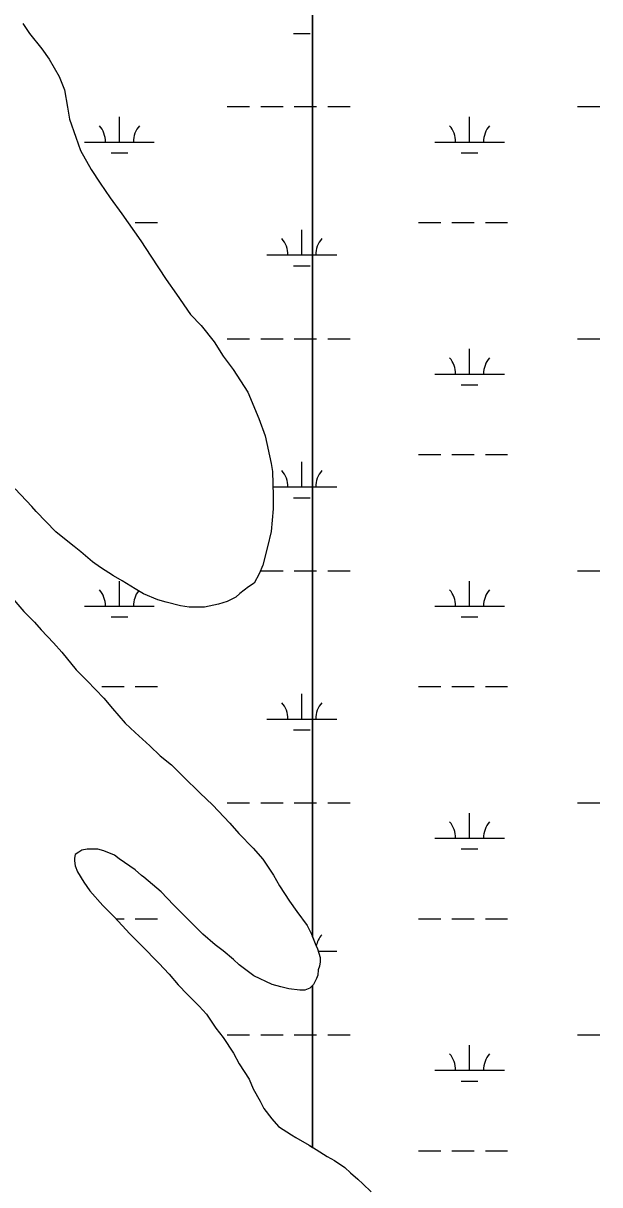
# Model space of a CAD drawing. Extents: x 3177185 to 3215018, y 812988 to 838321.
# Drawn here: x 3210900 to 3211727, y 820665 to 822330 of the extents above; entities that cross this region are included whole.
import ezdxf

# ---------------------------------------------------------------- set-up
doc = ezdxf.new("R2010")
doc.units = 0
doc.layers.add('V-SITE-VEGE', color=7, linetype='Continuous')
doc.layers.add('V-WETL-SWMP', color=7, linetype='Continuous')

msp = doc.modelspace()

# ---------------------------------------------------------------- linework, layer by layer
at = {"layer": 'V-SITE-VEGE'}
for p, q in [((3211314.8, 824867.4), (3211314.8, 821020.6)), ((3211314.8, 821020.6), (3211319.6, 821008.3)), ((3211319.6, 821008.3), (3211322.2, 821003.1)), ((3211322.2, 821003.1), (3211325.8, 820990.7)), ((3211324.9, 820978.4), (3211323.2, 820973.1)), ((3211325.8, 820984.6), (3211324.9, 820978.4)), ((3211325.8, 820990.7), (3211325.8, 820984.6)), ((3211322.3, 820965.2), (3211320.5, 820960.8)), ((3211323.2, 820973.1), (3211322.3, 820965.2)), ((3211316.1, 820952), (3211314.8, 820950.7)), ((3211314.8, 820950.7), (3211314.8, 820718.5)), ((3211320.5, 820960.8), (3211316.1, 820952)), ((3211314.8, 820718.5), (3211319.9, 820715.3)), ((3211319.9, 820715.3), (3211335.7, 820705.7)), ((3211335.7, 820705.7), (3211346.3, 820699.5)), ((3211346.3, 820699.5), (3211361.2, 820689.8)), ((3211361.2, 820689.8), (3211369.2, 820681.9)), ((3211369.2, 820681.9), (3211379.7, 820673.1)), ((3211379.7, 820673.1), (3211386.8, 820666.1)), ((3211386.8, 820666.1), (3211399.1, 820654.7))]:
    msp.add_line(p, q, dxfattribs=at)
for points in [[(3210881, 821510.4), (3210901.2, 821486.7), (3210916.2, 821471.7), (3210925.9, 821460.3), (3210943.5, 821441.8), (3210955.8, 821428.6), (3210976.1, 821403.1), (3210991.9, 821387.3), (3211015.7, 821362.7), (3211028, 821347.7), (3211046.5, 821326.6), (3211060.6, 821313.4), (3211081.8, 821294.1), (3211096.7, 821280), (3211112.6, 821266.9), (3211129.3, 821250.2), (3211154, 821226.4), (3211171.6, 821209.7), (3211196.3, 821183.3), (3211209.5, 821168.4), (3211229.7, 821147.3), (3211243.8, 821131.5), (3211258.8, 821108.6), (3211267.6, 821093.6), (3211281.7, 821071.7), (3211292.3, 821056.7), (3211307.3, 821036.5), (3211313.4, 821024.2), (3211314.8, 821020.6), (3211314.8, 827522.4)], [(3210899.6, 822329.6), (3210909.3, 822315.6), (3210926.9, 822293.6), (3210937.5, 822278.6), (3210951.6, 822254), (3210959.5, 822234.7), (3210963.9, 822210), (3210966.6, 822192.4), (3210975.4, 822166.9), (3210982.5, 822147.6), (3210997.5, 822120.3), (3211010.7, 822100.9), (3211024.8, 822079.8), (3211041.5, 822057), (3211068.8, 822018.3), (3211082.9, 821996.3), (3211104.9, 821962.9), (3211119.9, 821941.8), (3211140.2, 821912.8), (3211155.2, 821896.9), (3211173.7, 821873.2), (3211186.9, 821853), (3211201, 821833.6), (3211222.1, 821801.1), (3211238, 821763.3), (3211246.8, 821738.6), (3211255.6, 821699), (3211257.4, 821687.6), (3211258.3, 821652.4), (3211258.3, 821633.9), (3211255.7, 821601.4), (3211250.5, 821579.4), (3211243.5, 821553), (3211238.2, 821540.6), (3211231.2, 821527.4), (3211223.2, 821522.1), (3211210.9, 821512.4), (3211204.8, 821507.2), (3211192.5, 821501), (3211180.1, 821497.5), (3211159.9, 821493), (3211137.9, 821493), (3211125.6, 821494.8), (3211105.3, 821500), (3211093, 821503.5), (3211072.8, 821512.3), (3211060.5, 821519.4), (3211042, 821530.8), (3211029.6, 821537.8), (3211011.2, 821550.1)], [(3211011.2, 821550.1), (3210999.7, 821558), (3210983, 821572.1), (3210973.3, 821580), (3210954.8, 821594.9), (3210946.9, 821601.1), (3210918.7, 821630.1), (3210912.5, 821637.1), (3210888.7, 821662.6)]]:
    msp.add_lwpolyline(points, dxfattribs=at)
msp.add_lwpolyline([(3211314.8, 820950.7), (3211310.9, 820946.7), (3211303.8, 820944.1), (3211296.8, 820944.1), (3211280.9, 820945.8), (3211269.5, 820948.5), (3211257.2, 820952), (3211230.8, 820964.3), (3211209.6, 820980.1), (3211201.7, 820988), (3211186.7, 821000.3), (3211175.3, 821009.1), (3211157.7, 821024), (3211115.4, 821066.2), (3211097.8, 821084.7), (3211073.1, 821105.8), (3211069.6, 821108.4), (3211060.8, 821116.3), (3211037.9, 821132.2), (3211030.9, 821137.4), (3211015.9, 821143.6), (3211007.1, 821146.2), (3210992.1, 821146.2), (3210984.2, 821144.4), (3210979.8, 821141.8), (3210974.6, 821138.3), (3210973.7, 821133), (3210973.7, 821129.5), (3210974.6, 821122.4), (3210978.1, 821113.6), (3210986.9, 821098.7), (3210995.7, 821086.4), (3211014.2, 821065.3), (3211030.9, 821048.6), (3211053, 821024.8), (3211069.7, 821008.1), (3211094.4, 820982.6), (3211109.3, 820966.8), (3211122.5, 820951.8), (3211135.8, 820937.8), (3211152.5, 820921.1), (3211163.1, 820909.6), (3211176.3, 820889.4), (3211186.8, 820876.2), (3211201.8, 820853.4), (3211209.8, 820838.4), (3211223.9, 820816.4), (3211230, 820802.4), (3211239.7, 820784.8), (3211245, 820774.2), (3211256.5, 820759.3), (3211266.1, 820748.7), (3211284.6, 820736.4), (3211290.8, 820732.9), (3211310.2, 820721.5), (3211314.8, 820718.5)], close=True, dxfattribs=at)
at = {"layer": 'V-WETL-SWMP'}
for p, q in [((3210899.6, 822329.6), (3210909.3, 822315.6)), ((3210909.3, 822315.6), (3210926.9, 822293.6)), ((3211287.6, 822315.2), (3211311.6, 822315.2)), ((3210926.9, 822293.6), (3210937.5, 822278.6)), ((3210937.5, 822278.6), (3210951.6, 822254)), ((3210951.6, 822254), (3210959.5, 822234.7)), ((3210959.5, 822234.7), (3210963.9, 822210)), ((3210963.9, 822210), (3210966.6, 822192.4)), ((3211192.7, 822210.6), (3211224.7, 822210.6)), ((3211240.7, 822210.6), (3211272.7, 822210.6)), ((3211288.7, 822210.6), (3211320.7, 822210.6)), ((3211336.7, 822210.6), (3211368.7, 822210.6)), ((3211694.6, 822210.6), (3211726.6, 822210.6)), ((3211038.1, 822159.8), (3211038.1, 822195.8)), ((3211540, 822159.8), (3211540, 822195.8)), ((3210966.6, 822192.4), (3210975.4, 822166.9)), ((3210975.4, 822166.9), (3210982.5, 822147.6)), ((3210982.5, 822147.6), (3210997.5, 822120.3)), ((3210988.1, 822159.8), (3211088.1, 822159.8)), ((3211026.1, 822144.4), (3211050.1, 822144.4)), ((3211490, 822159.8), (3211590, 822159.8)), ((3211528, 822144.4), (3211552, 822144.4)), ((3210997.5, 822120.3), (3211010.7, 822100.9)), ((3211010.7, 822100.9), (3211024.8, 822079.8)), ((3211024.8, 822079.8), (3211041.5, 822057)), ((3211041.5, 822057), (3211068.8, 822018.3)), ((3211060.7, 822044.4), (3211092.7, 822044.4)), ((3211466.6, 822044.4), (3211498.6, 822044.4)), ((3211514.6, 822044.4), (3211546.6, 822044.4)), ((3211562.6, 822044.4), (3211594.6, 822044.4)), ((3211299.6, 821998), (3211299.6, 822034)), ((3211068.8, 822018.3), (3211082.9, 821996.3)), ((3211082.9, 821996.3), (3211104.9, 821962.9)), ((3211249.6, 821998), (3211349.6, 821998)), ((3211287.6, 821982.5), (3211311.6, 821982.5)), ((3211104.9, 821962.9), (3211119.9, 821941.8)), ((3211119.9, 821941.8), (3211140.2, 821912.8)), ((3211140.2, 821912.8), (3211155.2, 821896.9)), ((3211155.2, 821896.9), (3211173.7, 821873.2)), ((3211192.7, 821877.9), (3211224.7, 821877.9)), ((3211240.7, 821877.9), (3211272.7, 821877.9)), ((3211288.7, 821877.9), (3211320.7, 821877.9)), ((3211336.7, 821877.9), (3211368.7, 821877.9)), ((3211694.6, 821877.9), (3211726.6, 821877.9)), ((3211173.7, 821873.2), (3211186.9, 821853)), ((3211540, 821827.2), (3211540, 821863.2)), ((3211186.9, 821853), (3211201, 821833.6)), ((3211201, 821833.6), (3211222.1, 821801.1)), ((3211490, 821827.2), (3211590, 821827.2)), ((3211528, 821811.7), (3211552, 821811.7)), ((3211222.1, 821801.1), (3211238, 821763.3)), ((3211238, 821763.3), (3211246.8, 821738.6)), ((3211246.8, 821738.6), (3211255.6, 821699)), ((3211466.6, 821711.7), (3211498.6, 821711.7)), ((3211514.6, 821711.7), (3211546.6, 821711.7)), ((3211562.6, 821711.7), (3211594.6, 821711.7)), ((3211255.6, 821699), (3211257.4, 821687.6)), ((3211299.6, 821665.3), (3211299.6, 821701.3)), ((3211257.4, 821687.6), (3211258.3, 821652.4)), ((3210912.5, 821637.1), (3210888.7, 821662.6)), ((3211258, 821665.3), (3211349.6, 821665.3)), ((3211258.3, 821652.4), (3211258.3, 821633.9)), ((3211287.6, 821649.9), (3211311.6, 821649.9)), ((3210918.7, 821630.1), (3210912.5, 821637.1)), ((3210946.9, 821601.1), (3210918.7, 821630.1)), ((3211258.3, 821633.9), (3211255.7, 821601.4)), ((3210954.8, 821594.9), (3210946.9, 821601.1)), ((3210973.3, 821580), (3210954.8, 821594.9)), ((3211255.7, 821601.4), (3211250.5, 821579.4)), ((3210983, 821572.1), (3210973.3, 821580)), ((3211250.5, 821579.4), (3211243.5, 821553)), ((3210999.7, 821558), (3210983, 821572.1)), ((3211011.2, 821550.1), (3210999.7, 821558)), ((3211029.6, 821537.8), (3211011.2, 821550.1)), ((3211243.5, 821553), (3211238.2, 821540.6)), ((3211240.7, 821545.2), (3211272.7, 821545.2)), ((3211288.7, 821545.2), (3211320.7, 821545.2)), ((3211336.7, 821545.2), (3211368.7, 821545.2)), ((3211694.6, 821545.2), (3211726.6, 821545.2)), ((3211042, 821530.8), (3211029.6, 821537.8)), ((3211038.1, 821494.5), (3211038.1, 821530.5)), ((3211060.5, 821519.4), (3211042, 821530.8)), ((3211231.2, 821527.4), (3211223.2, 821522.1)), ((3211238.2, 821540.6), (3211231.2, 821527.4)), ((3211540, 821494.5), (3211540, 821530.5)), ((3211072.8, 821512.3), (3211060.5, 821519.4)), ((3211093, 821503.5), (3211072.8, 821512.3)), ((3211210.9, 821512.4), (3211204.8, 821507.2)), ((3211223.2, 821522.1), (3211210.9, 821512.4)), ((3210881, 821510.4), (3210901.2, 821486.7)), ((3210988.1, 821494.5), (3211088.1, 821494.5)), ((3211105.3, 821500), (3211093, 821503.5)), ((3211125.6, 821494.8), (3211105.3, 821500)), ((3211137.9, 821493), (3211125.6, 821494.8)), ((3211180.1, 821497.5), (3211159.9, 821493)), ((3211192.5, 821501), (3211180.1, 821497.5)), ((3211204.8, 821507.2), (3211192.5, 821501)), ((3211490, 821494.5), (3211590, 821494.5)), ((3210901.2, 821486.7), (3210916.2, 821471.7)), ((3211026.1, 821479.1), (3211050.1, 821479.1)), ((3211159.9, 821493), (3211137.9, 821493)), ((3211528, 821479.1), (3211552, 821479.1)), ((3210916.2, 821471.7), (3210925.9, 821460.3)), ((3210925.9, 821460.3), (3210943.5, 821441.8)), ((3210943.5, 821441.8), (3210955.8, 821428.6)), ((3210955.8, 821428.6), (3210976.1, 821403.1)), ((3210976.1, 821403.1), (3210991.9, 821387.3)), ((3210991.9, 821387.3), (3211015.7, 821362.7)), ((3211012.7, 821379.1), (3211044.7, 821379.1)), ((3211060.7, 821379.1), (3211092.7, 821379.1)), ((3211466.6, 821379.1), (3211498.6, 821379.1)), ((3211514.6, 821379.1), (3211546.6, 821379.1)), ((3211562.6, 821379.1), (3211594.6, 821379.1)), ((3211015.7, 821362.7), (3211028, 821347.7)), ((3211299.6, 821332.6), (3211299.6, 821368.6)), ((3211028, 821347.7), (3211046.5, 821326.6)), ((3211249.6, 821332.6), (3211349.6, 821332.6)), ((3211046.5, 821326.6), (3211060.6, 821313.4)), ((3211060.6, 821313.4), (3211081.8, 821294.1)), ((3211287.6, 821317.2), (3211311.6, 821317.2)), ((3211081.8, 821294.1), (3211096.7, 821280)), ((3211096.7, 821280), (3211112.6, 821266.9)), ((3211112.6, 821266.9), (3211129.3, 821250.2)), ((3211129.3, 821250.2), (3211154, 821226.4)), ((3211154, 821226.4), (3211171.6, 821209.7)), ((3211192.7, 821212.6), (3211224.7, 821212.6)), ((3211240.7, 821212.6), (3211272.7, 821212.6)), ((3211288.7, 821212.6), (3211320.7, 821212.6)), ((3211336.7, 821212.6), (3211368.7, 821212.6)), ((3211694.6, 821212.6), (3211726.6, 821212.6)), ((3211171.6, 821209.7), (3211196.3, 821183.3)), ((3211540, 821161.8), (3211540, 821197.8)), ((3211196.3, 821183.3), (3211209.5, 821168.4)), ((3211209.5, 821168.4), (3211229.7, 821147.3)), ((3211490, 821161.8), (3211590, 821161.8)), ((3210984.2, 821144.4), (3210979.8, 821141.8)), ((3210992.1, 821146.2), (3210984.2, 821144.4)), ((3211007.1, 821146.2), (3210992.1, 821146.2)), ((3211015.9, 821143.6), (3211007.1, 821146.2)), ((3211229.7, 821147.3), (3211243.8, 821131.5)), ((3211528, 821146.4), (3211552, 821146.4)), ((3210974.6, 821138.3), (3210973.7, 821133)), ((3210973.7, 821133), (3210973.7, 821129.5)), ((3210973.7, 821129.5), (3210974.6, 821122.4)), ((3210979.8, 821141.8), (3210974.6, 821138.3)), ((3211030.9, 821137.4), (3211015.9, 821143.6)), ((3211037.9, 821132.2), (3211030.9, 821137.4)), ((3211060.8, 821116.3), (3211037.9, 821132.2)), ((3211243.8, 821131.5), (3211258.8, 821108.6)), ((3210974.6, 821122.4), (3210978.1, 821113.6)), ((3210978.1, 821113.6), (3210986.9, 821098.7)), ((3211069.6, 821108.4), (3211060.8, 821116.3)), ((3210986.9, 821098.7), (3210995.7, 821086.4)), ((3211073.1, 821105.8), (3211069.6, 821108.4)), ((3211097.8, 821084.7), (3211073.1, 821105.8)), ((3211258.8, 821108.6), (3211267.6, 821093.6)), ((3210995.7, 821086.4), (3211014.2, 821065.3)), ((3211115.4, 821066.2), (3211097.8, 821084.7)), ((3211267.6, 821093.6), (3211281.7, 821071.7)), ((3211014.2, 821065.3), (3211030.9, 821048.6)), ((3211157.7, 821024), (3211115.4, 821066.2)), ((3211281.7, 821071.7), (3211292.3, 821056.7)), ((3211030.9, 821048.6), (3211053, 821024.8)), ((3211033, 821046.4), (3211044.7, 821046.4)), ((3211060.7, 821046.4), (3211092.7, 821046.4)), ((3211292.3, 821056.7), (3211307.3, 821036.5)), ((3211466.6, 821046.4), (3211498.6, 821046.4)), ((3211514.6, 821046.4), (3211546.6, 821046.4)), ((3211562.6, 821046.4), (3211594.6, 821046.4)), ((3211307.3, 821036.5), (3211313.4, 821024.2)), ((3211053, 821024.8), (3211069.7, 821008.1)), ((3211175.3, 821009.1), (3211157.7, 821024)), ((3211313.4, 821024.2), (3211319.6, 821008.3)), ((3211069.7, 821008.1), (3211094.4, 820982.6)), ((3211186.7, 821000.3), (3211175.3, 821009.1)), ((3211201.7, 820988), (3211186.7, 821000.3)), ((3211319.6, 821008.3), (3211322.2, 821003.1)), ((3211322.2, 821003.1), (3211325.8, 820990.7)), ((3211323.1, 820999.9), (3211349.6, 820999.9)), ((3211094.4, 820982.6), (3211109.3, 820966.8)), ((3211209.6, 820980.1), (3211201.7, 820988)), ((3211230.8, 820964.3), (3211209.6, 820980.1)), ((3211324.9, 820978.4), (3211323.2, 820973.1)), ((3211325.8, 820984.6), (3211324.9, 820978.4)), ((3211325.8, 820990.7), (3211325.8, 820984.6)), ((3211109.3, 820966.8), (3211122.5, 820951.8)), ((3211257.2, 820952), (3211230.8, 820964.3)), ((3211322.3, 820965.2), (3211320.5, 820960.8)), ((3211323.2, 820973.1), (3211322.3, 820965.2)), ((3211122.5, 820951.8), (3211135.8, 820937.8)), ((3211269.5, 820948.5), (3211257.2, 820952)), ((3211280.9, 820945.8), (3211269.5, 820948.5)), ((3211296.8, 820944.1), (3211280.9, 820945.8)), ((3211310.9, 820946.7), (3211303.8, 820944.1)), ((3211316.1, 820952), (3211310.9, 820946.7)), ((3211320.5, 820960.8), (3211316.1, 820952)), ((3211135.8, 820937.8), (3211152.5, 820921.1)), ((3211303.8, 820944.1), (3211296.8, 820944.1)), ((3211152.5, 820921.1), (3211163.1, 820909.6)), ((3211163.1, 820909.6), (3211176.3, 820889.4)), ((3211176.3, 820889.4), (3211186.8, 820876.2)), ((3211192.7, 820879.9), (3211224.7, 820879.9)), ((3211240.7, 820879.9), (3211272.7, 820879.9)), ((3211288.7, 820879.9), (3211320.7, 820879.9)), ((3211336.7, 820879.9), (3211368.7, 820879.9)), ((3211694.6, 820879.9), (3211726.6, 820879.9)), ((3211186.8, 820876.2), (3211201.8, 820853.4)), ((3211540, 820829.1), (3211540, 820865.1)), ((3211201.8, 820853.4), (3211209.8, 820838.4)), ((3211209.8, 820838.4), (3211223.9, 820816.4)), ((3211490, 820829.1), (3211590, 820829.1)), ((3211223.9, 820816.4), (3211230, 820802.4)), ((3211528, 820813.7), (3211552, 820813.7)), ((3211230, 820802.4), (3211239.7, 820784.8)), ((3211239.7, 820784.8), (3211245, 820774.2)), ((3211245, 820774.2), (3211256.5, 820759.3)), ((3211256.5, 820759.3), (3211266.2, 820748.7)), ((3211266.2, 820748.7), (3211284.6, 820736.4)), ((3211284.6, 820736.4), (3211290.8, 820732.9)), ((3211290.8, 820732.9), (3211310.2, 820721.5)), ((3211310.2, 820721.5), (3211319.9, 820715.3)), ((3211319.9, 820715.3), (3211335.7, 820705.7)), ((3211466.6, 820713.7), (3211498.6, 820713.7)), ((3211514.6, 820713.7), (3211546.6, 820713.7)), ((3211562.6, 820713.7), (3211594.6, 820713.7)), ((3211335.7, 820705.7), (3211346.3, 820699.5)), ((3211346.3, 820699.5), (3211361.2, 820689.8)), ((3211361.2, 820689.8), (3211369.2, 820681.9)), ((3211369.2, 820681.9), (3211379.7, 820673.1)), ((3211379.7, 820673.1), (3211386.8, 820666.1)), ((3211386.8, 820666.1), (3211399.1, 820654.7))]:
    msp.add_line(p, q, dxfattribs=at)
for centre, start, end in [((3210982.9, 822160.3), 359.2282, 40.7718), ((3211093.4, 822160.3), 139.2282, 180.7718), ((3211484.8, 822160.3), 359.2282, 40.7718), ((3211595.3, 822160.3), 139.2282, 180.7718), ((3211244.3, 821998.4), 359.2282, 40.7718), ((3211354.8, 821998.4), 139.2282, 180.7718), ((3211484.8, 821827.6), 359.2282, 40.7718), ((3211595.3, 821827.6), 139.2282, 180.7718), ((3211244.3, 821665.8), 359.2282, 40.7718), ((3211354.8, 821665.8), 139.2282, 180.7718), ((3210982.9, 821495), 359.2282, 40.7718), ((3211093.4, 821495), 142.3325, 180.7718), ((3211484.8, 821495), 359.2282, 40.7718), ((3211595.3, 821495), 139.2282, 180.7718), ((3211244.3, 821333.1), 359.2282, 40.7718), ((3211354.8, 821333.1), 139.2282, 180.7718), ((3211484.8, 821162.3), 359.2282, 40.7718), ((3211595.3, 821162.3), 139.2282, 180.7718), ((3211354.8, 821000.4), 139.2282, 169.0141), ((3211484.8, 820829.6), 359.2282, 40.7718), ((3211595.3, 820829.6), 139.2282, 180.7718)]:
    msp.add_arc(centre, 35.2, start, end, dxfattribs=at)

doc.saveas('drawing.dxf')
